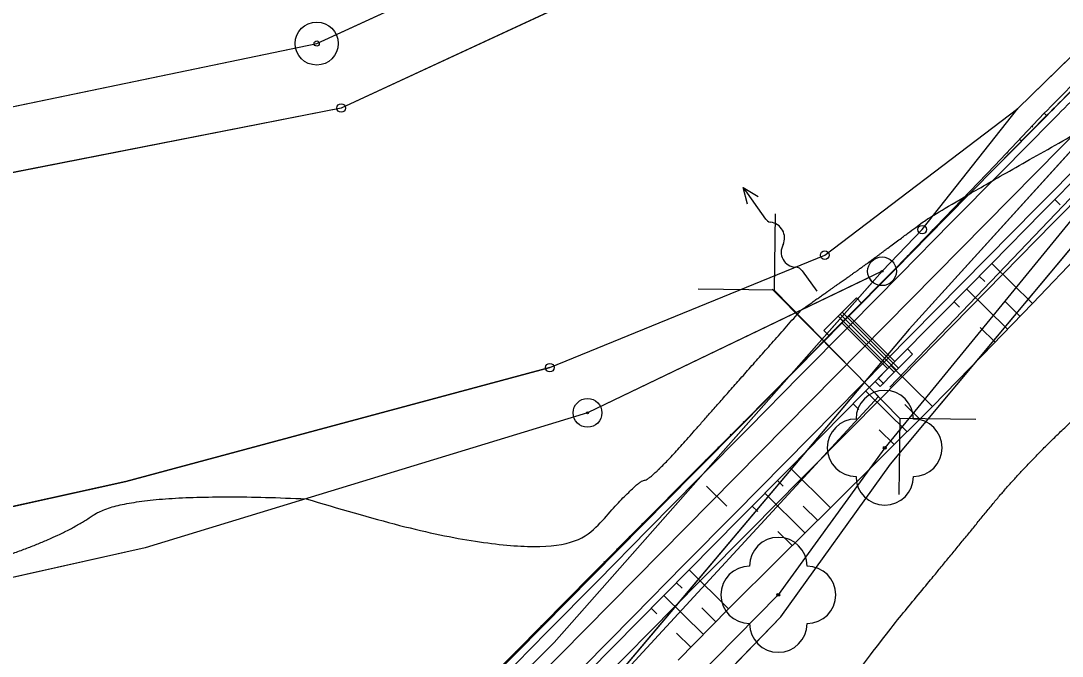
# Model space of a CAD drawing. Extents: x -495905 to -478420, y -1113297 to -1107716.
# Drawn here: x -479785.3 to -479712.9, y -1111598 to -1111553.7 of the extents above; entities that cross this region are included whole.
import ezdxf

# ---------------------------------------------------------------- set-up
doc = ezdxf.new("R2010")
doc.units = 0
for name, color, linetype in [('03_PC_OBJEKTY_NÁVRH', 7, 'Continuous'), ('03_PC_OBJEKTY_NÁVRH_PR', 7, 'Continuous'), ('2D_VRSTEVNICE', 7, 'Continuous'), ('C5_HATCH_SLOPE_L', 7, 'Continuous'), ('C5_HATCH_SLOPE_R', 7, 'Continuous'), ('C5_HRANA_TELESO', 7, 'Continuous'), ('C5_KORUNA', 7, 'Continuous'), ('C5_OSA', 7, 'Continuous'), ('C5_PRIKOP', 7, 'Continuous'), ('C5_STANICENI', 7, 'Continuous'), ('C5_ZPEVKRAJ', 7, 'Continuous'), ('DRENÁŽ', 7, 'Continuous'), ('PLYN', 7, 'Continuous'), ('ttp', 7, 'Continuous'), ('VODNÍ PLOCHY', 7, 'Continuous'), ('zamereni', 7, 'Continuous'), ('ZELEN MIMO LES', 7, 'Continuous'), ('ŽLAB', 7, 'Continuous')]:
    doc.layers.add(name, color=color, linetype=linetype)

# ---------------------------------------------------------------- blocks, each defined once
blk = doc.blocks.new('A$C716')
at = {"layer": 'ŽLAB'}
for p, q in [((-5.015, 2.333), (-4.471, 3.623)), ((-4.01, 3.428), (-4.554, 2.138)), ((-4.01, 3.428), (-4.471, 3.623)), ((-5.17, 1.964), (-5.015, 2.333)), ((-5.015, 2.333), (-0.383, 0.379)), ((-4.554, 2.138), (-5.015, 2.333)), ((-0.325, 0.517), (-4.496, 2.277)), ((-5.715, 0.674), (-5.17, 1.964)), ((-4.71, 1.77), (-5.254, 0.48)), ((-0.078, -0.184), (-5.171, 1.964)), ((-4.71, 1.77), (-5.17, 1.964)), ((0, 0), (-5.093, 2.148)), ((-4.768, 1.632), (-0.597, -0.128)), ((0.161, 1.669), (-0.383, 0.379)), ((0.078, 0.184), (0.622, 1.474)), ((0.161, 1.669), (0.622, 1.474)), ((-5.254, 0.48), (-5.715, 0.674)), ((-0.538, 0.01), (-1.083, -1.28)), ((-0.078, -0.184), (-0.999, 0.204)), ((0.078, 0.184), (-0.844, 0.573)), ((-0.538, 0.01), (-0.383, 0.379)), ((-0.078, -0.184), (0.078, 0.184)), ((-0.622, -1.474), (-0.078, -0.184)), ((-1.083, -1.28), (-0.622, -1.474))]:
    blk.add_line(p, q, dxfattribs=at)
blk = doc.blocks.new('A$C70B')
at = {"layer": 'DRENÁŽ'}
for p, q in [((0.869, 0.002), (-0.869, -0.002)), ((6.861, 0.426), (7.971, -0.002)), ((7.971, -0.002), (5.275, -0.002)), ((7.971, -0.002), (6.862, -0.478))]:
    blk.add_line(p, q, dxfattribs=at)
for centre, radius, start, end in [((0.872, 0.584), 0.582, 269.69241, 322.79009), ((2.168, -0.416), 1.055, 24.40393, 142.08362), ((4.08, 0.589), 1.109, 210.88731, 317.37071), ((5.319, -0.636), 0.636, 85.97658, 131.72478)]:
    blk.add_arc(centre, radius, start, end, dxfattribs=at)

msp = doc.modelspace()

# ---------------------------------------------------------------- linework, layer by layer
at = {"layer": '03_PC_OBJEKTY_NÁVRH'}
for points in [[(-479732.843, -1111567.179), (-479732.903, -1111572.482), (-479738.206, -1111572.422)], [(-479732.903, -1111572.482), (-479724.166, -1111581.421)], [(-479718.863, -1111581.482), (-479724.166, -1111581.421), (-479724.226, -1111586.724)]]:
    msp.add_lwpolyline(points, dxfattribs=at)
at = {"layer": '03_PC_OBJEKTY_NÁVRH_PR'}
for points in [[(-479724.86, -1111579.24), (-479707.77, -1111561.37), (-479677.28, -1111523.14)], [(-479859.87, -1111761.89), (-479814, -1111685.03), (-479794.81, -1111650.66), (-479767.73, -1111625.57), (-479725.65, -1111579.9), (-479733.05, -1111572.41)]]:
    msp.add_lwpolyline(points, dxfattribs=at)
at = {"layer": '2D_VRSTEVNICE'}
for points in [[(-479736.308, -1111611.917), (-479727.082, -1111598.783), (-479720.761, -1111591.145), (-479715.463, -1111584.613), (-479707.967, -1111577.694), (-479699.092, -1111566.684), (-479696.106, -1111563.177), (-479690.125, -1111554.872)], [(-479731.055, -1111573.89), (-479728.701, -1111572.233), (-479726.677, -1111570.808), (-479723.618, -1111568.536), (-479721.65, -1111567.066), (-479712.296, -1111561.794)], [(-479765.494, -1111587.012), (-479748.285, -1111592.38), (-479742.432, -1111585.748), (-479741.477, -1111585.696), (-479736.423, -1111579.97), (-479731.055, -1111573.89)], [(-479797.936, -1111636.243), (-479805.121, -1111614.35), (-479806.075, -1111613.588), (-479801.543, -1111607.598), (-479792.446, -1111592.92), (-479782.758, -1111589.849), (-479777.847, -1111586.461), (-479765.494, -1111587.012)]]:
    msp.add_open_spline(points, degree=2, dxfattribs=at)
at = {"layer": 'C5_HATCH_SLOPE_L'}
for p, q in [((-479713.935, -1111560.338), (-479714.123, -1111560.152)), ((-479714.903, -1111561.139), (-479714.986, -1111561.057)), ((-479714.813, -1111561.228), (-479714.816, -1111561.224)), ((-479715.691, -1111562.118), (-479715.849, -1111561.961)), ((-479716.644, -1111562.933), (-479716.712, -1111562.866)), ((-479716.569, -1111563.007), (-479716.572, -1111563.004)), ((-479720.959, -1111567.456), (-479721.03, -1111567.385)), ((-479721.873, -1111568.31), (-479721.902, -1111568.281)), ((-479721.837, -1111568.345), (-479721.84, -1111568.342)), ((-479722.715, -1111569.235), (-479722.773, -1111569.177)), ((-479723.622, -1111570.096), (-479723.645, -1111570.074)), ((-479723.593, -1111570.125), (-479723.596, -1111570.122)), ((-479727.983, -1111574.573), (-479728.021, -1111574.536)), ((-479728.884, -1111575.44), (-479728.9, -1111575.425)), ((-479728.861, -1111575.463), (-479728.864, -1111575.46)), ((-479729.739, -1111576.353), (-479729.779, -1111576.314)), ((-479730.641, -1111577.219), (-479730.658, -1111577.202)), ((-479730.617, -1111577.243), (-479730.62, -1111577.24)), ((-479735.007, -1111581.691), (-479735.064, -1111581.635)), ((-479735.918, -1111582.548), (-479735.945, -1111582.521)), ((-479735.885, -1111582.581), (-479735.888, -1111582.578)), ((-479736.763, -1111583.471), (-479736.827, -1111583.407)), ((-479737.678, -1111584.323), (-479737.709, -1111584.293)), ((-479737.641, -1111584.36), (-479737.644, -1111584.356)), ((-479742.031, -1111588.809), (-479742.111, -1111588.73)), ((-479742.954, -1111589.654), (-479742.993, -1111589.616)), ((-479742.909, -1111589.698), (-479742.912, -1111589.694)), ((-479743.787, -1111590.588), (-479743.874, -1111590.503)), ((-479744.714, -1111591.43), (-479744.755, -1111591.389)), ((-479744.665, -1111591.478), (-479744.668, -1111591.474)), ((-479749.055, -1111595.926), (-479749.14, -1111595.843)), ((-479749.978, -1111596.772), (-479750.017, -1111596.734)), ((-479749.933, -1111596.816), (-479749.936, -1111596.812)), ((-479750.811, -1111597.706), (-479750.893, -1111597.625))]:
    msp.add_line(p, q, dxfattribs=at)
at = {"layer": 'C5_HATCH_SLOPE_R'}
for p, q in [((-479713.366, -1111566.168), (-479712.989, -1111566.54)), ((-479717.756, -1111570.617), (-479714.933, -1111573.402)), ((-479718.634, -1111571.506), (-479718.25, -1111571.886)), ((-479719.512, -1111572.396), (-479716.666, -1111575.204)), ((-479720.39, -1111573.286), (-479720.003, -1111573.668)), ((-479716.832, -1111573.284), (-479715.8, -1111574.303)), ((-479718.574, -1111575.078), (-479717.533, -1111576.105)), ((-479724.78, -1111577.734), (-479721.883, -1111580.594)), ((-479725.658, -1111578.624), (-479725.264, -1111579.013)), ((-479726.536, -1111579.514), (-479723.658, -1111582.354)), ((-479727.414, -1111580.403), (-479727.022, -1111580.79)), ((-479723.82, -1111580.438), (-479722.77, -1111581.474)), ((-479725.588, -1111582.206), (-479724.546, -1111583.233)), ((-479731.804, -1111584.852), (-479728.977, -1111587.642)), ((-479732.682, -1111585.742), (-479732.292, -1111586.126)), ((-479733.56, -1111586.631), (-479730.757, -1111589.398)), ((-479734.438, -1111587.521), (-479734.05, -1111587.904)), ((-479730.885, -1111587.515), (-479729.867, -1111588.52)), ((-479732.654, -1111589.282), (-479731.647, -1111590.276)), ((-479738.828, -1111591.97), (-479736.077, -1111594.685)), ((-479739.706, -1111592.859), (-479739.32, -1111593.24)), ((-479740.584, -1111593.749), (-479737.836, -1111596.461)), ((-479741.462, -1111594.639), (-479741.078, -1111595.018)), ((-479737.946, -1111594.596), (-479736.957, -1111595.573)), ((-479739.704, -1111596.374), (-479738.715, -1111597.35))]:
    msp.add_line(p, q, dxfattribs=at)
at = {"layer": 'C5_HRANA_TELESO'}
for p, q in [((-479717.553, -1111563.792), (-479714.111, -1111560.164)), ((-479721.003, -1111567.412), (-479717.553, -1111563.792)), ((-479724.482, -1111571.003), (-479721.003, -1111567.412)), ((-479714.933, -1111573.402), (-479711.465, -1111569.8)), ((-479728.004, -1111574.553), (-479724.482, -1111571.003)), ((-479718.4, -1111577.006), (-479714.933, -1111573.402)), ((-479731.511, -1111578.117), (-479728.004, -1111574.553)), ((-479721.883, -1111580.594), (-479718.4, -1111577.006)), ((-479735.025, -1111581.673), (-479731.511, -1111578.117)), ((-479725.434, -1111584.113), (-479721.883, -1111580.594)), ((-479738.555, -1111585.215), (-479735.025, -1111581.673)), ((-479728.977, -1111587.642), (-479725.434, -1111584.113)), ((-479742.079, -1111588.762), (-479738.555, -1111585.215)), ((-479732.537, -1111591.154), (-479728.977, -1111587.642)), ((-479745.607, -1111592.305), (-479742.079, -1111588.762)), ((-479736.077, -1111594.685), (-479732.537, -1111591.154)), ((-479749.114, -1111595.868), (-479745.607, -1111592.305)), ((-479739.595, -1111598.238), (-479736.077, -1111594.685)), ((-479752.624, -1111599.429), (-479749.114, -1111595.868))]:
    msp.add_line(p, q, dxfattribs=at)
msp.add_arc((-479921.262, -1111353.658), 292.501, 315.08942, 316.0604, dxfattribs=at)
at = {"layer": 'C5_KORUNA'}
for p, q in [((-479717.447, -1111563.897), (-479713.935, -1111560.338)), ((-479720.959, -1111567.456), (-479717.447, -1111563.897)), ((-479714.244, -1111567.058), (-479710.732, -1111563.499)), ((-479717.756, -1111570.617), (-479714.244, -1111567.058)), ((-479724.471, -1111571.015), (-479720.959, -1111567.456)), ((-479721.268, -1111574.175), (-479717.756, -1111570.617)), ((-479727.983, -1111574.573), (-479724.471, -1111571.015)), ((-479724.78, -1111577.734), (-479721.268, -1111574.175)), ((-479731.495, -1111578.132), (-479727.983, -1111574.573)), ((-479728.292, -1111581.293), (-479724.78, -1111577.734)), ((-479735.007, -1111581.691), (-479731.495, -1111578.132)), ((-479731.804, -1111584.852), (-479728.292, -1111581.293)), ((-479738.519, -1111585.25), (-479735.007, -1111581.691)), ((-479735.316, -1111588.411), (-479731.804, -1111584.852)), ((-479742.031, -1111588.809), (-479738.519, -1111585.25)), ((-479745.543, -1111592.368), (-479742.031, -1111588.809)), ((-479738.828, -1111591.97), (-479735.316, -1111588.411)), ((-479749.055, -1111595.926), (-479745.543, -1111592.368)), ((-479742.34, -1111595.528), (-479738.828, -1111591.97)), ((-479752.567, -1111599.485), (-479749.055, -1111595.926)), ((-479745.852, -1111599.087), (-479742.34, -1111595.528))]:
    msp.add_line(p, q, dxfattribs=at)
msp.add_arc((-479921.515, -1111353.201), 293.25, 315.06134, 316.03068, dxfattribs=at)
at = {"layer": 'C5_OSA'}
msp.add_line((-479784.238, -1111634.78), (-479710.03, -1111559.585), dxfattribs=at)
at = {"layer": 'C5_PRIKOP'}
for p, q in [((-479717.454, -1111563.89), (-479713.942, -1111560.331)), ((-479720.966, -1111567.449), (-479717.454, -1111563.89)), ((-479713.488, -1111567.804), (-479709.986, -1111564.235)), ((-479724.478, -1111571.008), (-479720.966, -1111567.449)), ((-479716.989, -1111571.373), (-479713.488, -1111567.804)), ((-479727.99, -1111574.566), (-479724.478, -1111571.008)), ((-479720.491, -1111574.942), (-479716.989, -1111571.373)), ((-479731.502, -1111578.125), (-479727.99, -1111574.566)), ((-479723.99, -1111578.514), (-479720.491, -1111574.942)), ((-479735.014, -1111581.684), (-479731.502, -1111578.125)), ((-479727.508, -1111582.067), (-479723.99, -1111578.514)), ((-479738.526, -1111585.243), (-479735.014, -1111581.684)), ((-479731.024, -1111585.622), (-479727.508, -1111582.067)), ((-479742.038, -1111588.802), (-479738.526, -1111585.243)), ((-479734.54, -1111589.177), (-479731.024, -1111585.622)), ((-479745.55, -1111592.361), (-479742.038, -1111588.802)), ((-479738.056, -1111592.732), (-479734.54, -1111589.177)), ((-479749.062, -1111595.919), (-479745.55, -1111592.361)), ((-479741.572, -1111596.287), (-479738.056, -1111592.732)), ((-479752.575, -1111599.478), (-479749.062, -1111595.919)), ((-479745.088, -1111599.842), (-479741.572, -1111596.287))]:
    msp.add_line(p, q, dxfattribs=at)
msp.add_arc((-479921.501, -1111353.215), 293.22, 315.06129, 316.0307, dxfattribs=at)
at = {"layer": 'C5_STANICENI'}
msp.add_line((-479736.206, -1111587.533), (-479737.629, -1111586.128), dxfattribs=at)
at = {"layer": 'C5_ZPEVKRAJ'}
for p, q in [((-479717.091, -1111564.248), (-479713.579, -1111560.689)), ((-479714.6, -1111566.707), (-479711.087, -1111563.148)), ((-479720.603, -1111567.807), (-479717.091, -1111564.248)), ((-479718.112, -1111570.265), (-479714.6, -1111566.707)), ((-479724.115, -1111571.366), (-479720.603, -1111567.807)), ((-479721.624, -1111573.824), (-479718.112, -1111570.265)), ((-479727.627, -1111574.925), (-479724.115, -1111571.366)), ((-479725.136, -1111577.383), (-479721.624, -1111573.824)), ((-479731.139, -1111578.483), (-479727.627, -1111574.925)), ((-479728.648, -1111580.942), (-479725.136, -1111577.383)), ((-479734.651, -1111582.042), (-479731.139, -1111578.483)), ((-479732.16, -1111584.501), (-479728.648, -1111580.942)), ((-479738.163, -1111585.601), (-479734.651, -1111582.042)), ((-479735.672, -1111588.06), (-479732.16, -1111584.501)), ((-479741.675, -1111589.16), (-479738.163, -1111585.601)), ((-479739.184, -1111591.618), (-479735.672, -1111588.06)), ((-479745.187, -1111592.719), (-479741.675, -1111589.16)), ((-479742.696, -1111595.177), (-479739.184, -1111591.618)), ((-479748.699, -1111596.278), (-479745.187, -1111592.719)), ((-479746.208, -1111598.736), (-479742.696, -1111595.177)), ((-479752.212, -1111599.836), (-479748.699, -1111596.278))]:
    msp.add_line(p, q, dxfattribs=at)
msp.add_arc((-479922.229, -1111352.501), 294.75, 315.06353, 316.02961, dxfattribs=at)
at = {"layer": 'ttp'}
msp.add_lwpolyline([(-479914.41, -1111608.66), (-479904.02, -1111594.6), (-479888.48, -1111584), (-479869.24, -1111577.02), (-479764.75, -1111555.31), (-479737.04, -1111542.57)], dxfattribs=at)
at = {"layer": 'VODNÍ PLOCHY'}
for points in [[(-479519.21, -1111207.72), (-479512.98, -1111227.33), (-479494.91, -1111252.29), (-479483.87, -1111248.61), (-479490, -1111274.12), (-479510.92, -1111309.16), (-479537.33, -1111341.97), (-479586.58, -1111376.4), (-479636.13, -1111400.73), (-479661.28, -1111423.76), (-479675.82, -1111449.04), (-479708.76, -1111513.89), (-479719.13, -1111532.95), (-479734.23, -1111546.43), (-479763.05, -1111559.8), (-479867.72, -1111580.39), (-479887.11, -1111587.29), (-479901.57, -1111597.25), (-479910.93, -1111610.19), (-479919.11, -1111625.77)], [(-479916.37, -1111749.48), (-479910.34, -1111703.33), (-479901.02, -1111652.45), (-479892.89, -1111626.4), (-479880.97, -1111611.56), (-479863.11, -1111604.35), (-479792.87, -1111588.88), (-479791.16, -1111588.7), (-479778.04, -1111585.8), (-479748.52, -1111577.88), (-479729.39, -1111570.04), (-479715.95, -1111559.84), (-479705.9, -1111550.01)]]:
    msp.add_lwpolyline(points, dxfattribs=at)
at = {"layer": 'zamereni'}
for p, q in [((-479764.75, -1111555.31), (-479737.04, -1111542.57)), ((-479734.23, -1111546.43), (-479763.05, -1111559.8)), ((-479715.95, -1111559.84), (-479705.9, -1111550.01)), ((-479703.17, -1111552.76), (-479723.51, -1111575.19)), ((-479869.24, -1111577.02), (-479764.75, -1111555.31)), ((-479763.05, -1111559.8), (-479867.72, -1111580.39)), ((-479729.39, -1111570.04), (-479715.95, -1111559.84)), ((-479722.6, -1111568.27), (-479715.95, -1111559.84)), ((-479706.25, -1111560.27), (-479725.21, -1111583.46)), ((-479724.82, -1111584.59), (-479705.05, -1111560.94)), ((-479725.4, -1111571.17), (-479722.6, -1111568.27)), ((-479748.52, -1111577.88), (-479729.39, -1111570.04)), ((-479748.21, -1111597.01), (-479725.4, -1111571.17)), ((-479725.4, -1111571.17), (-479745.9, -1111581.03)), ((-479723.51, -1111575.19), (-479744.39, -1111599.96)), ((-479748.52, -1111577.88), (-479778.04, -1111585.8)), ((-479745.9, -1111581.03), (-479776.69, -1111590.43)), ((-479725.21, -1111583.46), (-479732.62, -1111593.7)), ((-479725.21, -1111583.46), (-479725.21, -1111583.46)), ((-479732.44, -1111595.23), (-479724.82, -1111584.59)), ((-479778.04, -1111585.8), (-479791.16, -1111588.7)), ((-479776.69, -1111590.43), (-479792.34, -1111593.93)), ((-479732.62, -1111593.7), (-479749.58, -1111610.9)), ((-479732.62, -1111593.7), (-479732.62, -1111593.7)), ((-479748.87, -1111612.23), (-479732.44, -1111595.23)), ((-479763.18, -1111611.87), (-479748.21, -1111597.01))]:
    msp.add_line(p, q, dxfattribs=at)
for centre, radius in [((-479764.751, -1111555.311), 1.5), ((-479764.751, -1111555.311), 0.181), ((-479763.05, -1111559.8), 0.3), ((-479722.6, -1111568.27), 0.3), ((-479729.39, -1111570.04), 0.3), ((-479725.4, -1111571.17), 1), ((-479725.4, -1111571.17), 0.0655), ((-479748.52, -1111577.88), 0.3), ((-479745.9, -1111581.03), 1), ((-479745.9, -1111581.03), 0.0655), ((-479725.21, -1111583.46), 0.1), ((-479732.62, -1111593.7), 0.1)]:
    msp.add_circle(centre, radius, dxfattribs=at)
for centre, start, end in [((-479725.21, -1111581.46), 0, 180), ((-479727.21, -1111583.46), 90, 270), ((-479723.21, -1111583.46), 270, 90), ((-479725.21, -1111585.46), 180, 0), ((-479732.62, -1111591.7), 0, 180), ((-479734.62, -1111593.7), 90, 270), ((-479730.62, -1111593.7), 270, 90), ((-479732.62, -1111595.7), 180, 0)]:
    msp.add_arc(centre, 2, start, end, dxfattribs=at)
at = {"layer": 'ZELEN MIMO LES'}
for points in [[(-479824.92, -1111711.38), (-479825.45, -1111728.05), (-479822.23, -1111713.91), (-479811.77, -1111689.19), (-479805.13, -1111673.14), (-479787.27, -1111649.01), (-479778.5, -1111639.11), (-479761.52, -1111624.93), (-479748.87, -1111612.23), (-479732.44, -1111595.23), (-479724.82, -1111584.59), (-479705.05, -1111560.94), (-479681.46, -1111529.83)], [(-479703.17, -1111552.76), (-479723.51, -1111575.19), (-479744.39, -1111599.96), (-479760.21, -1111616.01), (-479788.39, -1111642.92), (-479796.29, -1111653.44), (-479806.12, -1111666.98), (-479819.39, -1111691.62), (-479824.92, -1111711.38)], [(-479726.301, -1111571.603), (-479745.9, -1111581.03), (-479776.69, -1111590.43), (-479792.34, -1111593.93), (-479846.11, -1111602.56), (-479830.04, -1111613.17), (-479811.9, -1111626.55), (-479805.72, -1111640.4), (-479792.35, -1111640.12), (-479763.18, -1111611.87), (-479748.21, -1111597.01), (-479726.062, -1111571.92)]]:
    msp.add_lwpolyline(points, dxfattribs=at)
msp.add_arc((-479725.4, -1111571.17), 1, 205.68642, 228.56387, dxfattribs=at)

# ---------------------------------------------------------------- block references
at = {"layer": 'PLYN', "rotation": 125.33969157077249}
msp.add_blockref('A$C70B', (-479730.451, -1111571.846), dxfattribs=at)
at = {"layer": 'ŽLAB', "rotation": -22.050837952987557}
msp.add_blockref('A$C716', (-479724.402, -1111578.064), dxfattribs=at)

doc.saveas('drawing.dxf')
